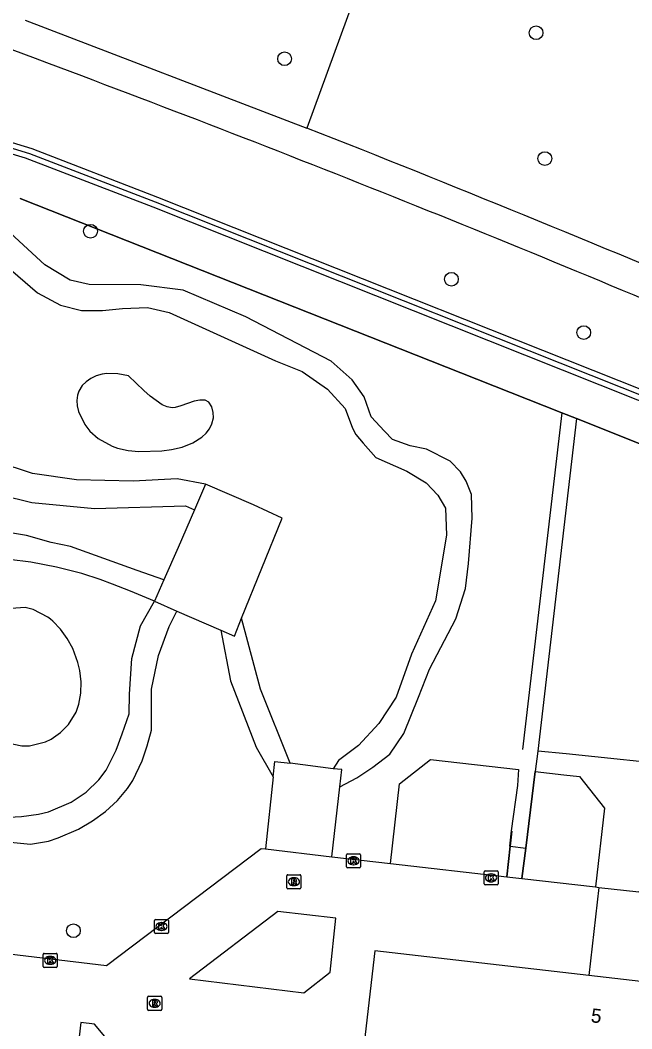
# Model space of a CAD drawing. Extents: x 157466 to 158888, y 383063 to 384677.
# Drawn here: x 157908.2 to 157951.7, y 384343.6 to 384415.4 of the extents above; entities that cross this region are included whole.
import ezdxf

# ---------------------------------------------------------------- set-up
doc = ezdxf.new("R2010")
doc.units = 0
for name, color, linetype in [('IMGEO_Boom', 7, 'Continuous'), ('IMGEO_Groenvoorziening', 7, 'Continuous'), ('IMGEO_Haag', 7, 'Continuous'), ('IMGEO_Hek', 7, 'Continuous'), ('IMGEO_Kolk', 7, 'Continuous'), ('IMGEO_Loofbos', 7, 'Continuous'), ('IMGEO_Pand', 7, 'Continuous'), ('IMGEO_Pand_nummerreeks', 7, 'Continuous'), ('IMGEO_Rioolput', 7, 'Continuous'), ('IMGEO_Terreindeel_onvherhard', 7, 'Continuous'), ('IMGEO_Voetpad_gesloten', 7, 'Continuous'), ('IMGEO_Voetpad_halfverhard', 7, 'Continuous'), ('IMGEO_Voetpad_onverhard', 7, 'Continuous'), ('IMGEO_Voetpad_open', 7, 'Continuous')]:
    doc.layers.add(name, color=color, linetype=linetype)

msp = doc.modelspace()

# ---------------------------------------------------------------- linework, layer by layer
at = {"layer": 'IMGEO_Boom'}
for centre in [(157944.92, 384414.523), (157927.02, 384412.676), (157945.546, 384405.567), (157913.2, 384400.394), (157938.893, 384396.97), (157948.319, 384393.178), (157911.984, 384350.585)]:
    msp.add_circle(centre, 0.489, dxfattribs=at)
at = {"layer": 'IMGEO_Groenvoorziening'}
for points in [[(157901.981, 384407.595), (157908.559, 384405.622), (157917.634, 384402.12), (157957.399, 384386.3), (157956.499, 384378.428), (157957.492, 384377.911)], [(157947.809, 384387.057), (157946.762, 384387.457), (157940.703, 384389.856), (157908.194, 384402.727)], [(157915.902, 384390.095), (157915.136, 384390.232), (157914.366, 384390.263), (157914.027, 384390.215), (157913.594, 384390.085), (157913.226, 384389.907), (157912.893, 384389.676), (157912.612, 384389.398), (157912.365, 384389.007), (157912.271, 384388.726), (157912.225, 384388.348), (157912.252, 384387.955), (157912.343, 384387.558), (157912.788, 384386.621), (157913.159, 384386.146), (157913.743, 384385.627), (157914.753, 384385.081), (157915.122, 384384.954), (157915.873, 384384.782), (157916.646, 384384.7), (157918.29, 384384.749), (157918.977, 384384.839), (157919.726, 384385.013), (157920.497, 384385.323), (157921.134, 384385.733), (157921.429, 384386.008), (157921.673, 384386.322), (157921.849, 384386.674), (157921.948, 384387.105), (157921.942, 384387.489), (157921.842, 384387.888), (157921.615, 384388.222), (157921.356, 384388.352), (157920.995, 384388.373), (157920.59, 384388.297), (157919.62, 384387.95), (157919.227, 384387.829), (157919.015, 384387.815), (157918.652, 384387.88), (157918.294, 384388.035), (157917.443, 384388.645), (157916.989, 384389.043), (157915.902, 384390.095)], [(157947.809, 384387.057), (157945.048, 384363.374)], [(157957.132, 384374.792), (157953.322, 384376.646), (157954.169, 384384.515), (157947.809, 384387.057)], [(157907.297, 384363.968), (157908.305, 384363.752), (157908.868, 384363.755), (157909.986, 384364.022), (157910.402, 384364.222), (157911.072, 384364.689), (157911.641, 384365.277), (157912.177, 384366.151), (157912.377, 384366.705), (157912.522, 384367.495), (157912.536, 384368.307), (157912.432, 384369.122), (157912.297, 384369.69), (157911.933, 384370.68), (157911.549, 384371.393), (157911.074, 384372.045), (157910.51, 384372.621), (157910.342, 384372.757), (157910.166, 384372.899), (157909.128, 384373.462), (157908.545, 384373.589), (157907.554, 384373.529)], [(157945.048, 384363.374), (157944.864, 384361.926)]]:
    msp.add_lwpolyline(points, dxfattribs=at)
at = {"layer": 'IMGEO_Haag'}
for points in [[(157902.309, 384408.322), (157909.017, 384406.292), (157917.971, 384402.827), (157958.1, 384386.866)], [(157958.1, 384386.866), (157957.312, 384378.65), (157956.914, 384378.688), (157957.674, 384386.606), (157917.825, 384402.455), (157908.887, 384405.914), (157902.2, 384407.938)]]:
    msp.add_lwpolyline(points, dxfattribs=at)
at = {"layer": 'IMGEO_Hek'}
for points in [[(157901.981, 384407.595), (157908.559, 384405.622), (157917.634, 384402.12), (157957.399, 384386.3), (157956.499, 384378.428), (157957.492, 384377.911)], [(157908.194, 384402.727), (157940.703, 384389.856)], [(157940.703, 384389.856), (157946.762, 384387.457)], [(157946.762, 384387.457), (157943.959, 384363.498)], [(157946.762, 384387.457), (157947.809, 384387.057)], [(157947.809, 384387.057), (157945.048, 384363.374)], [(157947.809, 384387.057), (157954.169, 384384.515), (157953.322, 384376.646), (157957.132, 384374.792)], [(157947.065, 384363.166), (157945.048, 384363.374)], [(157955.684, 384362.276), (157947.065, 384363.166)], [(157944.864, 384361.926), (157944.189, 384356.471)], [(157943.199, 384357.678), (157943.077, 384356.6)], [(157943.077, 384356.6), (157942.829, 384354.422)], [(157944.189, 384356.471), (157943.919, 384354.296)]]:
    msp.add_lwpolyline(points, dxfattribs=at)
at = {"layer": 'IMGEO_Kolk'}
for p, q in [((157931.421, 384355.136), (157931.421, 384355.988)), ((157931.496, 384356.062), (157932.348, 384356.062)), ((157931.909, 384355.842), (157931.934, 384355.842)), ((157932.422, 384355.988), (157932.422, 384355.136)), ((157932.348, 384355.062), (157931.496, 384355.062)), ((157931.932, 384355.282), (157931.907, 384355.282)), ((157941.294, 384354.843), (157942.146, 384354.843)), ((157941.219, 384353.917), (157941.219, 384354.769)), ((157941.707, 384354.623), (157941.732, 384354.623)), ((157942.22, 384354.769), (157942.22, 384353.917)), ((157942.146, 384353.843), (157941.294, 384353.843)), ((157941.73, 384354.063), (157941.705, 384354.063)), ((157917.754, 384350.455), (157917.754, 384351.307)), ((157917.829, 384351.381), (157918.681, 384351.381)), ((157918.755, 384351.307), (157918.755, 384350.455)), ((157918.265, 384350.601), (157918.24, 384350.601)), ((157918.242, 384351.161), (157918.267, 384351.161)), ((157918.681, 384350.381), (157917.829, 384350.381)), ((157909.832, 384348.044), (157909.832, 384348.896)), ((157909.907, 384348.97), (157910.759, 384348.97)), ((157910.32, 384348.75), (157910.345, 384348.75)), ((157910.833, 384348.896), (157910.833, 384348.044)), ((157910.759, 384347.97), (157909.907, 384347.97)), ((157910.343, 384348.19), (157910.318, 384348.19))]:
    msp.add_line(p, q, dxfattribs=at)
for points in [[(157931.421, 384355.136), (157931.421, 384355.988)], [(157931.496, 384356.062), (157932.348, 384356.062)], [(157931.742, 384355.762), (157931.865, 384355.762), (157931.865, 384355.611), (157931.995, 384355.762), (157932.159, 384355.762), (157932.013, 384355.611), (157932.166, 384355.362), (157932.014, 384355.362), (157931.929, 384355.526), (157931.865, 384355.459), (157931.865, 384355.362), (157931.742, 384355.362), (157931.742, 384355.762)], [(157932.422, 384355.988), (157932.422, 384355.136)], [(157932.348, 384355.062), (157931.496, 384355.062)], [(157941.294, 384354.843), (157942.146, 384354.843)], [(157941.219, 384353.917), (157941.219, 384354.769)], [(157941.54, 384354.543), (157941.663, 384354.543), (157941.663, 384354.392), (157941.793, 384354.543), (157941.957, 384354.543), (157941.811, 384354.392), (157941.964, 384354.143), (157941.812, 384354.143), (157941.727, 384354.307), (157941.663, 384354.24), (157941.663, 384354.143), (157941.54, 384354.143), (157941.54, 384354.543)], [(157942.22, 384354.769), (157942.22, 384353.917)], [(157942.146, 384353.843), (157941.294, 384353.843)], [(157917.754, 384350.455), (157917.754, 384351.307)], [(157917.829, 384351.381), (157918.681, 384351.381)], [(157918.755, 384351.307), (157918.755, 384350.455)], [(157918.075, 384351.081), (157918.198, 384351.081), (157918.198, 384350.93), (157918.328, 384351.081), (157918.492, 384351.081), (157918.346, 384350.93), (157918.499, 384350.681), (157918.347, 384350.681), (157918.262, 384350.845), (157918.198, 384350.778), (157918.198, 384350.681), (157918.075, 384350.681), (157918.075, 384351.081)], [(157918.681, 384350.381), (157917.829, 384350.381)], [(157909.832, 384348.044), (157909.832, 384348.896)], [(157909.907, 384348.97), (157910.759, 384348.97)], [(157910.153, 384348.67), (157910.276, 384348.67), (157910.276, 384348.519), (157910.406, 384348.67), (157910.57, 384348.67), (157910.424, 384348.519), (157910.577, 384348.27), (157910.425, 384348.27), (157910.34, 384348.434), (157910.276, 384348.367), (157910.276, 384348.27), (157910.153, 384348.27), (157910.153, 384348.67)], [(157910.833, 384348.896), (157910.833, 384348.044)], [(157910.759, 384347.97), (157909.907, 384347.97)]]:
    msp.add_lwpolyline(points, dxfattribs=at)
for centre, start, end in [((157931.498, 384355.986), 91.55205, 178.44795), ((157931.498, 384355.986), 91.55205, 178.44795), ((157932.346, 384355.986), 1.55205, 88.44795), ((157932.346, 384355.986), 1.55205, 88.44795), ((157931.498, 384355.138), 181.55205, 268.44795), ((157931.498, 384355.138), 181.55205, 268.44795), ((157932.346, 384355.138), 271.55205, 358.44795), ((157932.346, 384355.138), 271.55205, 358.44795), ((157941.296, 384354.767), 91.55205, 178.44795), ((157941.296, 384354.767), 91.55205, 178.44795), ((157942.144, 384354.767), 1.55205, 88.44795), ((157942.144, 384354.767), 1.55205, 88.44795), ((157941.296, 384353.919), 181.55205, 268.44795), ((157941.296, 384353.919), 181.55205, 268.44795), ((157942.144, 384353.919), 271.55205, 358.44795), ((157942.144, 384353.919), 271.55205, 358.44795), ((157917.831, 384351.305), 91.55205, 178.44795), ((157917.831, 384351.305), 91.55205, 178.44795), ((157918.679, 384351.305), 1.55205, 88.44795), ((157918.679, 384351.305), 1.55205, 88.44795), ((157917.831, 384350.457), 181.55205, 268.44795), ((157917.831, 384350.457), 181.55205, 268.44795), ((157918.679, 384350.457), 271.55205, 358.44795), ((157918.679, 384350.457), 271.55205, 358.44795), ((157909.909, 384348.894), 91.55205, 178.44795), ((157909.909, 384348.894), 91.55205, 178.44795), ((157910.757, 384348.894), 1.55205, 88.44795), ((157910.757, 384348.894), 1.55205, 88.44795), ((157909.909, 384348.046), 181.55205, 268.44795), ((157909.909, 384348.046), 181.55205, 268.44795), ((157910.757, 384348.046), 271.55205, 358.44795), ((157910.757, 384348.046), 271.55205, 358.44795)]:
    msp.add_arc(centre, 0.0765, start, end, dxfattribs=at)
for centre, major_axis, ratio, start_param, end_param in [((157931.908, 384355.562), (-0.387, 0.002), 0.722429, 4.712389, 7.853982), ((157931.933, 384355.562), (-0.39, 0.002), 0.717154, 1.570796, 4.712389), ((157941.706, 384354.343), (-0.387, 0.002), 0.722429, 4.712389, 7.853982), ((157941.731, 384354.343), (-0.39, 0.002), 0.717154, 1.570796, 4.712389), ((157918.241, 384350.881), (-0.387, 0.002), 0.722429, 4.712389, 7.853982), ((157918.266, 384350.881), (-0.39, 0.002), 0.717154, 1.570796, 4.712389), ((157910.319, 384348.47), (-0.387, 0.002), 0.722429, 4.712389, 7.853982), ((157910.344, 384348.47), (-0.39, 0.002), 0.717154, 1.570796, 4.712389)]:
    msp.add_ellipse(centre, major_axis=major_axis, ratio=ratio, start_param=start_param, end_param=end_param, dxfattribs=at)
at = {"layer": 'IMGEO_Loofbos'}
msp.add_lwpolyline([(157934.384, 384423.607), (157928.604, 384407.738)], dxfattribs=at)
at = {"layer": 'IMGEO_Pand'}
for points in [[(157948.684, 384347.391), (157933.437, 384349.15), (157932.179, 384338.244), (157947.388, 384336.49)], [(157947.388, 384336.49), (157964.287, 384334.541), (157965.544, 384345.446), (157948.684, 384347.391)]]:
    msp.add_lwpolyline(points, dxfattribs=at)
at = {"layer": 'IMGEO_Rioolput'}
for p, q in [((157927.182, 384353.646), (157927.182, 384354.498)), ((157927.257, 384354.572), (157928.109, 384354.572)), ((157927.67, 384354.352), (157927.695, 384354.352)), ((157928.183, 384354.498), (157928.183, 384353.646)), ((157928.109, 384353.572), (157927.257, 384353.572)), ((157927.693, 384353.792), (157927.668, 384353.792)), ((157917.267, 384344.984), (157917.267, 384345.836)), ((157917.342, 384345.91), (157918.194, 384345.91)), ((157917.755, 384345.69), (157917.78, 384345.69)), ((157918.268, 384345.836), (157918.268, 384344.984)), ((157918.194, 384344.91), (157917.342, 384344.91)), ((157917.778, 384345.13), (157917.753, 384345.13))]:
    msp.add_line(p, q, dxfattribs=at)
for points in [[(157927.182, 384353.646), (157927.182, 384354.498)], [(157927.257, 384354.572), (157928.109, 384354.572)], [(157927.771, 384354.27), (157927.519, 384354.272), (157927.519, 384353.872)], [(157927.697, 384354.191), (157927.643, 384354.191), (157927.643, 384354.11)], [(157927.643, 384354.11), (157927.695, 384354.11)], [(157928.183, 384354.498), (157928.183, 384353.646)], [(157928.109, 384353.572), (157927.257, 384353.572)], [(157927.519, 384353.872), (157927.643, 384353.872), (157927.643, 384354.034), (157927.654, 384354.034)], [(157927.701, 384354.005), (157927.772, 384353.872), (157927.912, 384353.872), (157927.847, 384353.998)], [(157917.267, 384344.984), (157917.267, 384345.836)], [(157917.342, 384345.91), (157918.194, 384345.91)], [(157917.856, 384345.608), (157917.604, 384345.61), (157917.604, 384345.21)], [(157917.782, 384345.529), (157917.728, 384345.529), (157917.728, 384345.448)], [(157918.268, 384345.836), (157918.268, 384344.984)], [(157918.194, 384344.91), (157917.342, 384344.91)], [(157917.604, 384345.21), (157917.728, 384345.21), (157917.728, 384345.372), (157917.739, 384345.372)], [(157917.728, 384345.448), (157917.78, 384345.448)], [(157917.786, 384345.343), (157917.857, 384345.21), (157917.997, 384345.21), (157917.932, 384345.336)]]:
    msp.add_lwpolyline(points, dxfattribs=at)
for centre, radius, start, end in [((157927.259, 384354.496), 0.0765, 91.55205, 178.44795), ((157927.259, 384354.496), 0.0765, 91.55205, 178.44795), ((157927.679, 384354.299), 0.19, 274.7715, 282.96867), ((157927.703, 384354.095), 0.0964, 77.00612, 93.18647), ((157927.717, 384354.152), 0.0378, 276.66336, 79.67722), ((157927.77, 384354.16), 0.109, 350.36119, 89.41601), ((157927.768, 384354.16), 0.112, 277.58423, 350.98172), ((157928.107, 384354.496), 0.0765, 1.55205, 88.44795), ((157928.107, 384354.496), 0.0765, 1.55205, 88.44795), ((157927.259, 384353.648), 0.0765, 181.55205, 268.44795), ((157927.259, 384353.648), 0.0765, 181.55205, 268.44795), ((157927.653, 384353.981), 0.0533, 26.02933, 88.69889), ((157927.752, 384353.945), 0.108, 29.51342, 73.79051), ((157928.107, 384353.648), 0.0765, 271.55205, 358.44795), ((157928.107, 384353.648), 0.0765, 271.55205, 358.44795), ((157917.344, 384345.834), 0.0765, 91.55205, 178.44795), ((157917.344, 384345.834), 0.0765, 91.55205, 178.44795), ((157917.788, 384345.433), 0.0964, 77.00612, 93.18647), ((157917.802, 384345.49), 0.0378, 276.66336, 79.67722), ((157917.855, 384345.498), 0.109, 350.36119, 89.41601), ((157917.853, 384345.498), 0.112, 277.58423, 350.98172), ((157918.192, 384345.834), 0.0765, 1.55205, 88.44795), ((157918.192, 384345.834), 0.0765, 1.55205, 88.44795), ((157917.344, 384344.986), 0.0765, 181.55205, 268.44795), ((157917.344, 384344.986), 0.0765, 181.55205, 268.44795), ((157917.738, 384345.319), 0.0533, 26.02933, 88.69889), ((157917.764, 384345.637), 0.19, 274.7715, 282.96867), ((157917.837, 384345.283), 0.108, 29.51342, 73.79051), ((157918.192, 384344.986), 0.0765, 271.55205, 358.44795), ((157918.192, 384344.986), 0.0765, 271.55205, 358.44795)]:
    msp.add_arc(centre, radius, start, end, dxfattribs=at)
for centre, major_axis, ratio, start_param, end_param in [((157927.669, 384354.072), (-0.387, 0.002), 0.722429, 4.712389, 7.853982), ((157927.694, 384354.072), (-0.39, 0.002), 0.717154, 1.570796, 4.712389), ((157917.754, 384345.41), (-0.387, 0.002), 0.722429, 4.712389, 7.853982), ((157917.779, 384345.41), (-0.39, 0.002), 0.717154, 1.570796, 4.712389)]:
    msp.add_ellipse(centre, major_axis=major_axis, ratio=ratio, start_param=start_param, end_param=end_param, dxfattribs=at)
at = {"layer": 'IMGEO_Terreindeel_onvherhard'}
msp.add_lwpolyline([(157955.684, 384362.276), (157947.065, 384363.166), (157945.048, 384363.374)], dxfattribs=at)
at = {"layer": 'IMGEO_Voetpad_gesloten'}
for points in [[(157934.548, 384355.376), (157935.193, 384361.05), (157937.408, 384362.768), (157941.578, 384362.292), (157943.681, 384362.052), (157943.601, 384360.928), (157943.155, 384357.684), (157943.026, 384356.606), (157943.077, 384356.6)], [(157944.189, 384356.471), (157944.864, 384361.926)], [(157944.864, 384361.926), (157946.901, 384361.691), (157948.025, 384361.562), (157949.794, 384359.318), (157949.142, 384353.695)], [(157942.829, 384354.422), (157943.077, 384356.6)], [(157943.077, 384356.6), (157944.189, 384356.471)], [(157943.919, 384354.296), (157944.189, 384356.471)], [(157934.548, 384355.376), (157942.829, 384354.422)], [(157942.829, 384354.422), (157943.919, 384354.296)], [(157943.919, 384354.296), (157949.142, 384353.695)]]:
    msp.add_lwpolyline(points, dxfattribs=at)
at = {"layer": 'IMGEO_Voetpad_halfverhard'}
msp.add_lwpolyline([(157908.542, 384415.422), (157928.604, 384407.738)], dxfattribs=at)
for centre, radius, start, end in [((157496.627, 383306.72), 1180.443, 66.928981, 69.667364), ((157478.182, 383262.031), 1231.067, 66.985639, 68.53828)]:
    msp.add_arc(centre, radius, start, end, dxfattribs=at)
at = {"layer": 'IMGEO_Voetpad_onverhard'}
for points in [[(157930.957, 384360.831), (157932.151, 384361.478), (157933.31, 384362.24), (157934.499, 384363.154), (157935.505, 384364.616), (157936.542, 384367.206), (157937.338, 384369.201), (157939.212, 384372.802), (157939.901, 384374.951), (157940.111, 384376.743), (157940.372, 384379.965), (157940.315, 384381.652), (157939.934, 384382.585), (157939.532, 384383.263), (157938.814, 384384.021), (157937.123, 384384.878), (157935.95, 384385.104), (157934.702, 384385.564), (157934.139, 384386.159), (157933.177, 384387.179), (157932.689, 384388.611), (157931.835, 384389.799), (157930.341, 384391.139), (157924.26, 384394.285), (157919.79, 384396.202), (157916.788, 384396.57), (157913.099, 384396.6), (157911.757, 384396.905), (157909.958, 384398.002), (157907.201, 384400.537)], [(157906.605, 384398.43), (157909.418, 384396.003), (157911.058, 384395.127), (157912.563, 384394.746), (157914.05, 384394.746), (157915.48, 384394.879), (157917.253, 384394.956), (157918.792, 384394.612), (157926.377, 384391.155), (157928.264, 384390.413), (157930.075, 384389.156), (157931.333, 384387.765), (157931.848, 384386.375), (157932.08, 384385.928), (157932.623, 384385.305), (157933.509, 384384.29), (157935.721, 384383.299), (157937.093, 384382.481), (157937.926, 384381.604), (157938.485, 384380.678), (157938.543, 384378.755), (157937.76, 384374.078), (157936.043, 384370.28), (157934.956, 384367.214), (157933.736, 384365.329), (157932.287, 384363.767), (157930.858, 384362.701), (157930.479, 384362.121)], [(157921.399, 384382.381), (157919.379, 384382.751), (157916.238, 384382.599), (157912.212, 384382.69), (157909.065, 384383.141), (157906.54, 384383.97)], [(157906.815, 384381.624), (157909.021, 384381.064), (157913.493, 384380.649), (157919.958, 384380.832), (157920.599, 384380.544)], [(157918.428, 384375.566), (157916.533, 384376.243), (157911.786, 384377.941), (157910.392, 384378.225), (157908.641, 384378.727), (157906.48, 384379.07)], [(157917.764, 384374.042), (157916.051, 384374.763), (157914.772, 384375.251), (157913.898, 384375.585), (157912.573, 384376.01), (157910.787, 384376.472), (157908.959, 384376.817), (157907.413, 384377.009)], [(157906.94, 384358.653), (157908.292, 384358.713), (157909.505, 384358.872), (157910.215, 384359.043), (157911.834, 384359.731), (157912.884, 384360.444), (157913.791, 384361.316), (157914.32, 384362.022), (157915.024, 384363.442), (157915.444, 384364.61), (157915.957, 384366.036), (157915.984, 384367.427), (157916.137, 384369.964), (157916.749, 384372.288), (157917.764, 384374.042)], [(157905.853, 384357.063), (157908.927, 384356.747), (157910.216, 384356.96), (157910.899, 384357.188), (157912.336, 384357.814), (157913.341, 384358.395), (157914.277, 384359.075), (157915.12, 384359.848), (157915.846, 384360.712), (157916.226, 384361.289), (157916.88, 384362.684), (157917.236, 384363.757), (157917.545, 384364.854), (157917.545, 384367.794), (157918.034, 384370.178), (157918.799, 384372.257), (157919.357, 384373.348)], [(157927.423, 384362.523), (157925.303, 384367.779), (157923.948, 384372.846)], [(157922.487, 384371.983), (157923.176, 384368.386), (157924.999, 384363.65), (157926.199, 384361.54)]]:
    msp.add_lwpolyline(points, dxfattribs=at)
at = {"layer": 'IMGEO_Voetpad_open'}
for points in [[(157921.399, 384382.381), (157920.599, 384380.544)], [(157923.948, 384372.846), (157926.844, 384379.953), (157924.799, 384380.899), (157921.399, 384382.381)], [(157920.599, 384380.544), (157919.437, 384377.879), (157918.428, 384375.566)], [(157918.428, 384375.566), (157917.764, 384374.042)], [(157917.764, 384374.042), (157919.357, 384373.348)], [(157919.357, 384373.348), (157922.487, 384371.983)], [(157922.487, 384371.983), (157923.453, 384371.564), (157923.948, 384372.846)], [(157926.199, 384361.54), (157926.316, 384362.641), (157927.423, 384362.523)], [(157930.479, 384362.121), (157927.423, 384362.523)], [(157930.957, 384360.831), (157931.095, 384362.069), (157930.479, 384362.121)], [(157949.4, 384353.665), (157952.242, 384353.351), (157954.869, 384355.23), (157955.684, 384362.276)], [(157926.199, 384361.54), (157925.651, 384356.401)], [(157930.389, 384355.855), (157930.957, 384360.831)], [(157898.286, 384350.064), (157900.044, 384349.817), (157914.336, 384348.098), (157925.342, 384356.437), (157925.651, 384356.401)], [(157925.651, 384356.401), (157930.389, 384355.855)], [(157930.389, 384355.855), (157934.548, 384355.376)], [(157949.4, 384353.665), (157948.684, 384347.391)], [(157949.142, 384353.695), (157949.4, 384353.665)], [(157930.266, 384347.642), (157930.657, 384351.481), (157926.53, 384351.959), (157920.245, 384347.145), (157928.397, 384346.165), (157930.266, 384347.642)], [(157930.331, 384332.084), (157922.648, 384332.954), (157913.488, 384343.92), (157912.523, 384344.037), (157912.094, 384340.356), (157911.131, 384332.378), (157903.417, 384333.245)]]:
    msp.add_lwpolyline(points, dxfattribs=at)

# ---------------------------------------------------------------- texts
at = {"layer": 'IMGEO_Pand_nummerreeks'}
msp.add_text('5', height=1, rotation=353.36221, dxfattribs=at).set_placement((157948.789, 384344.07))

doc.saveas('drawing.dxf')
